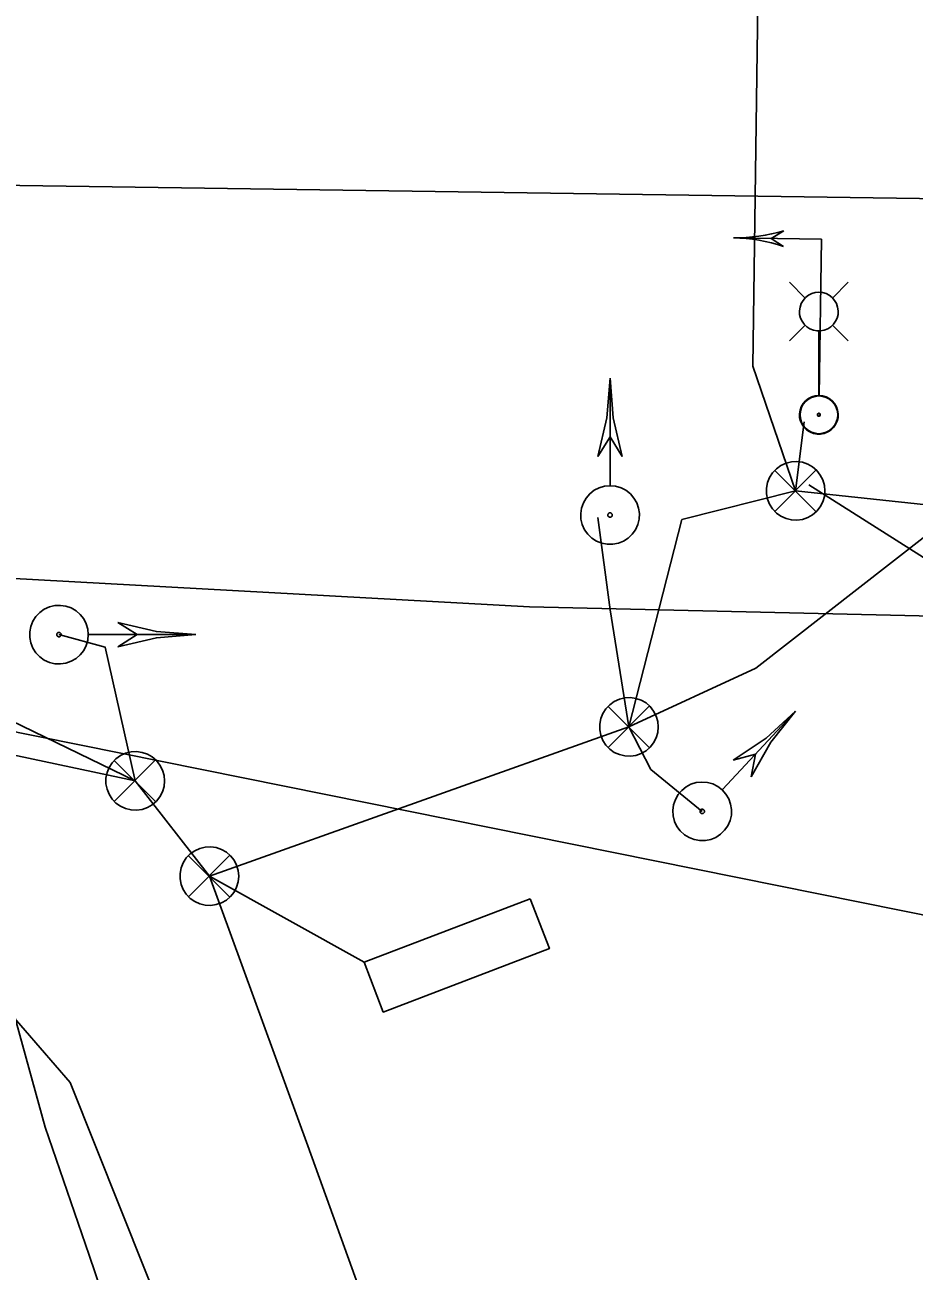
# Model space of a CAD drawing. Extents: x 596028 to 606371, y 330010 to 403088.
# Drawn here: x 602453.2 to 602553.1, y 366002.1 to 366142.3 of the extents above; entities that cross this region are included whole.
import ezdxf

# ---------------------------------------------------------------- set-up
doc = ezdxf.new("R2010")
doc.units = 0
for name, color, linetype in [('E_FTMS_Conduit', 7, 'Continuous'), ('E_FTMS_Loop', 7, 'Continuous'), ('E_LTG', 7, 'Continuous'), ('E_LTG_CID', 7, 'Continuous'), ('E_SIG', 7, 'Continuous'), ('E_SIG_Conduit', 7, 'Continuous'), ('E_UTL_FO_UG_QWEST', 7, 'Continuous'), ('E_UTL_G_UG', 7, 'Continuous'), ('E_UTL_Overhead', 7, 'Continuous'), ('E_UTL_T_UG', 7, 'Continuous')]:
    doc.layers.add(name, color=color, linetype=linetype)

msp = doc.modelspace()

# ---------------------------------------------------------------- linework, layer by layer
at = {"layer": 'E_FTMS_Conduit'}
msp.add_lwpolyline([(602650.47, 366047.79), (602656.57, 366026.35), (602646.1, 366030.36), (602635.49, 366035.87), (602619.06, 366043.71), (602612.33, 366048.11), (602584.06, 366063.41), (602541.32, 366090.52)], dxfattribs=at)
at = {"layer": 'E_FTMS_Loop'}
msp.add_line((602473.95, 366046.52), (602491.33, 366036.83), dxfattribs=at)
msp.add_lwpolyline([(602510.01, 366043.97), (602512.17, 366038.37), (602493.48, 366031.23), (602491.33, 366036.83), (602510.01, 366043.97)], dxfattribs=at)
at = {"layer": 'E_LTG'}
for points in [[(602540.92, 366111.53), (602539.15, 366113.31)], [(602543.97, 366111.53), (602545.75, 366113.31)], [(602542.45, 366112.18), (602542.04, 366112.14), (602541.64, 366112.03), (602541.27, 366111.84), (602540.95, 366111.58), (602540.68, 366111.27), (602540.47, 366110.91), (602540.33, 366110.52), (602540.27, 366110.11), (602540.29, 366109.7), (602540.39, 366109.29), (602540.56, 366108.92), (602540.8, 366108.58), (602541.1, 366108.3), (602541.45, 366108.07), (602541.83, 366107.92), (602542.24, 366107.84), (602542.65, 366107.84), (602543.06, 366107.92), (602543.44, 366108.07), (602543.79, 366108.3), (602544.09, 366108.58), (602544.33, 366108.92), (602544.5, 366109.29), (602544.6, 366109.7), (602544.62, 366110.11), (602544.56, 366110.52), (602544.43, 366110.91), (602544.22, 366111.27), (602543.95, 366111.58), (602543.62, 366111.84), (602543.26, 366112.03), (602542.86, 366112.14), (602542.45, 366112.18)], [(602540.92, 366108.48), (602539.15, 366106.71)], [(602543.97, 366108.48), (602545.75, 366106.71)], [(602542.45, 366107.79), (602542.45, 366100.62)], [(602542.45, 366100.58), (602542.04, 366100.54), (602541.64, 366100.42), (602541.27, 366100.23), (602540.95, 366099.98), (602540.68, 366099.66), (602540.47, 366099.31), (602540.33, 366098.92), (602540.27, 366098.51), (602540.29, 366098.09), (602540.39, 366097.69), (602540.56, 366097.31), (602540.8, 366096.98), (602541.1, 366096.69), (602541.45, 366096.47), (602541.83, 366096.31), (602542.24, 366096.24), (602542.65, 366096.24), (602543.06, 366096.31), (602543.44, 366096.47), (602543.79, 366096.69), (602544.09, 366096.98), (602544.33, 366097.31), (602544.5, 366097.69), (602544.6, 366098.09), (602544.62, 366098.51), (602544.56, 366098.92), (602544.43, 366099.31), (602544.22, 366099.66), (602543.95, 366099.98), (602543.62, 366100.23), (602543.26, 366100.42), (602542.86, 366100.54), (602542.45, 366100.58)], [(602542.45, 366098.57), (602542.42, 366098.57), (602542.39, 366098.56), (602542.36, 366098.54), (602542.33, 366098.52), (602542.31, 366098.5), (602542.3, 366098.47), (602542.29, 366098.44), (602542.28, 366098.41), (602542.28, 366098.38), (602542.29, 366098.35), (602542.3, 366098.32), (602542.32, 366098.29), (602542.34, 366098.27), (602542.37, 366098.25), (602542.4, 366098.24), (602542.43, 366098.24), (602542.46, 366098.24), (602542.49, 366098.24), (602542.52, 366098.25), (602542.55, 366098.27), (602542.57, 366098.29), (602542.59, 366098.32), (602542.6, 366098.35), (602542.61, 366098.38), (602542.61, 366098.41), (602542.61, 366098.44), (602542.6, 366098.47), (602542.58, 366098.5), (602542.56, 366098.52), (602542.54, 366098.54), (602542.51, 366098.56), (602542.48, 366098.57), (602542.45, 366098.57)]]:
    msp.add_lwpolyline(points, dxfattribs=at)
at = {"layer": 'E_LTG_CID'}
for points in [[(602539.83, 366089.85), (602540.8, 366097.63)], [(602396.4, 366068.5), (602404.86, 366069.41), (602431.9, 366064.4), (602465.61, 366057.23)], [(602673.38, 365225.92), (602659.59, 365328.1), (602641.83, 365444.89), (602642.86, 365449.8), (602633.8, 365511.09), (602613.81, 365599.84), (602599.61, 365650.03), (602567.55, 365763.84), (602544.25, 365835.41), (602514.2, 365935.19), (602485, 366016.2), (602473.95, 366046.52), (602465.61, 366057.23)]]:
    msp.add_lwpolyline(points, dxfattribs=at)
at = {"layer": 'E_SIG'}
for points in [[(602542.74, 366118.16), (602532.86, 366118.31)], [(602538.52, 366119.11), (602537.09, 366118.25)], [(602537.09, 366118.25), (602538.49, 366117.34)], [(602542.74, 366118.16), (602542.48, 366100.55)], [(602542.66, 366113.22), (602542.66, 366113.22)], [(602518.98, 366102.53), (602518.63, 366098.08), (602517.6, 366093.73)], [(602518.98, 366102.53), (602518.98, 366090.49)], [(602518.98, 366102.53), (602519.32, 366098.08), (602520.35, 366093.73)], [(602518.98, 366095.93), (602517.6, 366093.73)], [(602520.35, 366093.73), (602518.98, 366095.93)], [(602543.13, 366089.85), (602543.08, 366090.47), (602542.9, 366091.07), (602542.61, 366091.63), (602542.22, 366092.13), (602541.75, 366092.54), (602541.21, 366092.85), (602540.61, 366093.06), (602539.99, 366093.14), (602539.37, 366093.11), (602538.76, 366092.97), (602538.18, 366092.71), (602537.67, 366092.34), (602537.24, 366091.89), (602536.9, 366091.36), (602536.67, 366090.78), (602536.55, 366090.16), (602536.55, 366089.53), (602536.67, 366088.92), (602536.9, 366088.34), (602537.24, 366087.81), (602537.67, 366087.35), (602538.18, 366086.99), (602538.76, 366086.73), (602539.37, 366086.58), (602539.99, 366086.55), (602540.61, 366086.64), (602541.21, 366086.85), (602541.75, 366087.16), (602542.22, 366087.57), (602542.61, 366088.06), (602542.9, 366088.62), (602543.08, 366089.22), (602543.13, 366089.85)], [(602542.1, 366092.18), (602537.49, 366087.53)], [(602537.49, 366092.14), (602542.14, 366087.48)], [(602518.98, 366090.43), (602518.35, 366090.37), (602517.75, 366090.19), (602517.19, 366089.91), (602516.7, 366089.52), (602516.29, 366089.04), (602515.98, 366088.5), (602515.77, 366087.91), (602515.68, 366087.29), (602515.71, 366086.66), (602515.86, 366086.05), (602516.12, 366085.48), (602516.49, 366084.97), (602516.94, 366084.54), (602517.47, 366084.2), (602518.05, 366083.96), (602518.67, 366083.84), (602519.29, 366083.84), (602519.91, 366083.96), (602520.49, 366084.2), (602521.02, 366084.54), (602521.47, 366084.97), (602521.84, 366085.48), (602522.1, 366086.05), (602522.25, 366086.66), (602522.28, 366087.29), (602522.19, 366087.91), (602521.98, 366088.5), (602521.67, 366089.04), (602521.26, 366089.52), (602520.76, 366089.91), (602520.21, 366090.19), (602519.6, 366090.37), (602518.98, 366090.43)], [(602518.98, 366087.38), (602518.93, 366087.38), (602518.89, 366087.36), (602518.84, 366087.34), (602518.8, 366087.31), (602518.77, 366087.28), (602518.75, 366087.23), (602518.73, 366087.19), (602518.73, 366087.14), (602518.73, 366087.09), (602518.74, 366087.05), (602518.76, 366087), (602518.79, 366086.96), (602518.82, 366086.93), (602518.86, 366086.91), (602518.91, 366086.89), (602518.96, 366086.88), (602519, 366086.88), (602519.05, 366086.89), (602519.09, 366086.91), (602519.14, 366086.93), (602519.17, 366086.96), (602519.2, 366087), (602519.22, 366087.05), (602519.23, 366087.09), (602519.23, 366087.14), (602519.22, 366087.19), (602519.21, 366087.23), (602519.18, 366087.28), (602519.15, 366087.31), (602519.12, 366087.34), (602519.07, 366087.36), (602519.03, 366087.38), (602518.98, 366087.38)], [(602460.34, 366073.68), (602460.28, 366074.3), (602460.11, 366074.9), (602459.82, 366075.46), (602459.43, 366075.96), (602458.96, 366076.37), (602458.41, 366076.68), (602457.82, 366076.89), (602457.2, 366076.97), (602456.57, 366076.94), (602455.96, 366076.8), (602455.39, 366076.54), (602454.88, 366076.17), (602454.45, 366075.72), (602454.11, 366075.19), (602453.88, 366074.61), (602453.76, 366073.99), (602453.76, 366073.36), (602453.88, 366072.75), (602454.11, 366072.17), (602454.45, 366071.64), (602454.88, 366071.18), (602455.39, 366070.82), (602455.96, 366070.56), (602456.57, 366070.41), (602457.2, 366070.38), (602457.82, 366070.47), (602458.41, 366070.68), (602458.96, 366070.99), (602459.43, 366071.4), (602459.82, 366071.89), (602460.11, 366072.45), (602460.28, 366073.05), (602460.34, 366073.68)], [(602472.44, 366073.68), (602467.99, 366074.02), (602463.64, 366075.05)], [(602465.84, 366073.68), (602463.64, 366075.05)], [(602457.3, 366073.68), (602457.29, 366073.73), (602457.28, 366073.77), (602457.26, 366073.81), (602457.23, 366073.85), (602457.19, 366073.88), (602457.15, 366073.91), (602457.1, 366073.92), (602457.05, 366073.93), (602457.01, 366073.93), (602456.96, 366073.92), (602456.92, 366073.9), (602456.88, 366073.87), (602456.84, 366073.83), (602456.82, 366073.79), (602456.8, 366073.75), (602456.79, 366073.7), (602456.79, 366073.65), (602456.8, 366073.61), (602456.82, 366073.56), (602456.84, 366073.52), (602456.88, 366073.49), (602456.92, 366073.46), (602456.96, 366073.44), (602457.01, 366073.43), (602457.05, 366073.43), (602457.1, 366073.43), (602457.15, 366073.45), (602457.19, 366073.47), (602457.23, 366073.5), (602457.26, 366073.54), (602457.28, 366073.58), (602457.29, 366073.63), (602457.3, 366073.68)], [(602472.44, 366073.68), (602460.4, 366073.68)], [(602472.44, 366073.68), (602467.99, 366073.33), (602463.64, 366072.3)], [(602463.64, 366072.31), (602465.84, 366073.68)], [(602524.4, 366063.3), (602524.35, 366063.92), (602524.17, 366064.52), (602523.88, 366065.08), (602523.49, 366065.58), (602523.02, 366065.99), (602522.48, 366066.3), (602521.88, 366066.51), (602521.26, 366066.59), (602520.64, 366066.56), (602520.03, 366066.42), (602519.45, 366066.16), (602518.94, 366065.79), (602518.51, 366065.34), (602518.17, 366064.81), (602517.94, 366064.23), (602517.82, 366063.61), (602517.82, 366062.98), (602517.94, 366062.37), (602518.17, 366061.79), (602518.51, 366061.26), (602518.94, 366060.8), (602519.45, 366060.44), (602520.03, 366060.18), (602520.64, 366060.03), (602521.26, 366060), (602521.88, 366060.09), (602522.48, 366060.3), (602523.02, 366060.61), (602523.49, 366061.02), (602523.88, 366061.51), (602524.17, 366062.07), (602524.35, 366062.67), (602524.4, 366063.3)], [(602523.37, 366065.63), (602518.76, 366060.98)], [(602518.76, 366065.59), (602523.41, 366060.93)], [(602539.82, 366065.07), (602531.62, 366056.26)], [(602539.82, 366065.08), (602536.54, 366062.05), (602532.82, 366059.57)], [(602539.82, 366065.08), (602537.04, 366061.58), (602534.84, 366057.7)], [(602468.91, 366057.23), (602468.85, 366057.85), (602468.67, 366058.45), (602468.38, 366059.01), (602467.99, 366059.51), (602467.52, 366059.92), (602466.98, 366060.23), (602466.38, 366060.44), (602465.76, 366060.52), (602465.14, 366060.49), (602464.53, 366060.35), (602463.96, 366060.09), (602463.44, 366059.72), (602463.01, 366059.27), (602462.67, 366058.74), (602462.44, 366058.16), (602462.32, 366057.54), (602462.32, 366056.91), (602462.44, 366056.3), (602462.67, 366055.72), (602463.01, 366055.19), (602463.44, 366054.73), (602463.96, 366054.37), (602464.53, 366054.11), (602465.14, 366053.96), (602465.76, 366053.93), (602466.38, 366054.02), (602466.98, 366054.23), (602467.52, 366054.54), (602467.99, 366054.95), (602468.38, 366055.44), (602468.67, 366056), (602468.85, 366056.6), (602468.91, 366057.23)], [(602467.87, 366059.56), (602463.26, 366054.91)], [(602463.26, 366059.52), (602467.91, 366054.86)], [(602535.33, 366060.24), (602532.82, 366059.57)], [(602534.84, 366057.7), (602535.33, 366060.24)], [(602531.58, 366056.21), (602531.09, 366056.6), (602530.52, 366056.88), (602529.92, 366057.05), (602529.29, 366057.1), (602528.67, 366057.03), (602528.07, 366056.85), (602527.52, 366056.55), (602527.03, 366056.16), (602526.62, 366055.68), (602526.32, 366055.13), (602526.12, 366054.54), (602526.04, 366053.91), (602526.08, 366053.29), (602526.23, 366052.68), (602526.5, 366052.11), (602526.87, 366051.61), (602527.33, 366051.18), (602527.86, 366050.85), (602528.45, 366050.62), (602529.06, 366050.51), (602529.69, 366050.52), (602530.31, 366050.64), (602530.88, 366050.88), (602531.41, 366051.23), (602531.86, 366051.67), (602532.21, 366052.18), (602532.47, 366052.76), (602532.61, 366053.37), (602532.63, 366054), (602532.53, 366054.62), (602532.32, 366055.21), (602532, 366055.75), (602531.58, 366056.21)], [(602529.51, 366053.98), (602529.47, 366054.01), (602529.43, 366054.03), (602529.38, 366054.05), (602529.33, 366054.05), (602529.28, 366054.05), (602529.24, 366054.03), (602529.2, 366054.01), (602529.16, 366053.98), (602529.13, 366053.94), (602529.1, 366053.9), (602529.09, 366053.85), (602529.08, 366053.81), (602529.09, 366053.76), (602529.1, 366053.71), (602529.12, 366053.67), (602529.15, 366053.63), (602529.18, 366053.6), (602529.22, 366053.57), (602529.27, 366053.56), (602529.32, 366053.55), (602529.36, 366053.55), (602529.41, 366053.56), (602529.45, 366053.58), (602529.49, 366053.6), (602529.53, 366053.64), (602529.56, 366053.67), (602529.58, 366053.72), (602529.59, 366053.77), (602529.59, 366053.81), (602529.58, 366053.86), (602529.56, 366053.91), (602529.54, 366053.95), (602529.51, 366053.98)], [(602477.25, 366046.52), (602477.19, 366047.14), (602477.01, 366047.74), (602476.72, 366048.3), (602476.33, 366048.8), (602475.86, 366049.21), (602475.32, 366049.52), (602474.72, 366049.73), (602474.1, 366049.81), (602473.48, 366049.78), (602472.87, 366049.64), (602472.3, 366049.38), (602471.78, 366049.01), (602471.35, 366048.56), (602471.01, 366048.03), (602470.78, 366047.45), (602470.66, 366046.83), (602470.66, 366046.2), (602470.78, 366045.59), (602471.01, 366045.01), (602471.35, 366044.48), (602471.78, 366044.02), (602472.3, 366043.66), (602472.87, 366043.4), (602473.48, 366043.25), (602474.1, 366043.22), (602474.72, 366043.31), (602475.32, 366043.52), (602475.86, 366043.83), (602476.33, 366044.24), (602476.72, 366044.73), (602477.01, 366045.29), (602477.19, 366045.89), (602477.25, 366046.52)], [(602476.21, 366048.85), (602471.6, 366044.2)], [(602471.6, 366048.81), (602476.25, 366044.15)]]:
    msp.add_lwpolyline(points, dxfattribs=at)
for radius in [2.12, 0.162]:
    msp.add_circle((602542.45, 366098.4), radius, dxfattribs=at)
for centre, start, end in [((602533.13, 366136.82), 269.1582, 286.9206), ((602532.58, 366099.8), 71.3959, 89.1582)]:
    msp.add_arc(centre, 18.51, start, end, dxfattribs=at)
at = {"layer": 'E_SIG_Conduit'}
for points in [[(602539.83, 366089.85), (602535.03, 366103.86), (602535.64, 366147.43), (602535.54, 366163.03), (602524.08, 366180.95), (602523.87, 366206.98), (602531.76, 366233.28), (602573.99, 366356.53), (602600.62, 366439.43)], [(602521.1, 366063.3), (602527.05, 366086.62), (602539.83, 366089.85)], [(602539.83, 366089.85), (602558.4, 366087.87)], [(602521.1, 366063.3), (602535.37, 366069.9), (602558.4, 366087.87)], [(602521.1, 366063.3), (602518.99, 366076.48), (602517.6, 366086.85)], [(602407.21, 366085.59), (602465.61, 366057.23)], [(602457.04, 366073.68), (602462.22, 366072.27), (602465.61, 366057.23)], [(602473.95, 366046.52), (602521.1, 366063.3)], [(602521.1, 366063.3), (602523.56, 366058.52), (602529.33, 366053.8)]]:
    msp.add_lwpolyline(points, dxfattribs=at)
at = {"layer": 'E_UTL_FO_UG_QWEST'}
msp.add_lwpolyline([(602600.52, 365590.88), (602596.44, 365600.93), (602535.62, 365782.53), (602460.43, 366003.87), (602455.49, 366018.28), (602448.95, 366041.99), (602449.13, 366063.08), (602445, 366133.93), (602447.69, 366194.1), (602457.31, 366248.79), (602488.78, 366357.55), (602523.81, 366477.73), (602569.76, 366617.88)], dxfattribs=at)
at = {"layer": 'E_UTL_G_UG'}
msp.add_lwpolyline([(602064.65, 366129.33), (602159.75, 366129.18), (602186.46, 366129.51), (602351.38, 366125.7), (602670.13, 366121.01), (602772.38, 366123.19), (602906.89, 366119.45), (603193.33, 366116.32), (603228.66, 366114.99), (603341.11, 366111.13), (603400.82, 366108.8), (603461.16, 366107.3), (603499.17, 366106.9), (603544.47, 366106.13), (603614.76, 366105.01), (603698.76, 366104.03), (603783.07, 366102.8), (603815.22, 366102.1), (603848.85, 366101.72), (603872.94, 366101.46), (603913.18, 366100.92), (604019.09, 366099.63), (604048.66, 366099.45), (604073.49, 366098.99)], dxfattribs=at)
at = {"layer": 'E_UTL_Overhead'}
msp.add_lwpolyline([(601249.7, 366078.68), (601344.65, 366080.23), (601543.43, 366080.93), (601669.7, 366081.28), (601780.71, 366081.68), (601890.31, 366081.76), (601961.16, 366077.77), (602036.2, 366067.33), (602181.58, 366085.08), (602296.72, 366081.44), (602344.56, 366079.52), (602371.94, 366078.93), (602585.07, 366035.91), (602953.71, 366030.37), (603201.09, 366091.48), (603317.6, 366100.34), (603443.01, 366096.25), (603471.34, 366095.25), (603557.26, 366094.43), (603700.38, 366092.15), (603857.89, 366090.59), (604035.11, 366088.93), (604164.86, 366086.71)], dxfattribs=at)
at = {"layer": 'E_UTL_T_UG'}
for points in [[(602077.12, 366088.3), (602167.89, 366087.15), (602223.02, 366088.09), (602291.54, 366086.19), (602373.64, 366084.29), (602509.94, 366076.82), (602670.58, 366073.08), (602776.07, 366070.69), (602857.72, 366069.77), (602902.66, 366069.31), (602964.99, 366069.18), (603035.54, 366069.6), (603104.02, 366068.3)], [(602495.76, 365888.47), (602490.88, 365912.58), (602485.5, 365938.34), (602483.56, 365960.61), (602477.5, 365976.55), (602469.6, 365994.91), (602458.31, 366023.32), (602448.14, 366035.01), (602448.88, 366034.09)]]:
    msp.add_lwpolyline(points, dxfattribs=at)

doc.saveas('drawing.dxf')
